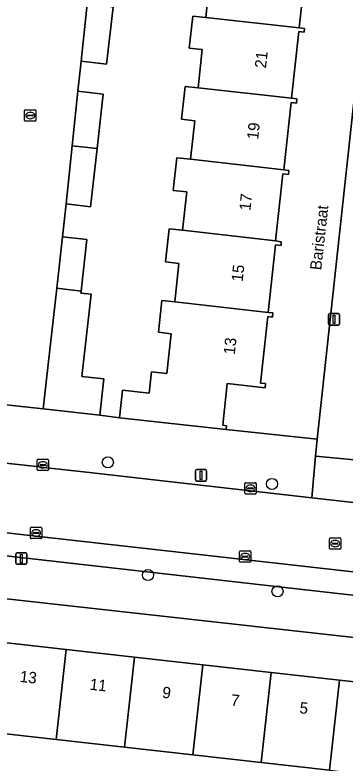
# Model space of a CAD drawing. Extents: x 162082 to 163401, y 388089 to 388636.
# Drawn here: x 162941.1 to 162970.1, y 388430 to 388495.8 of the extents above; entities that cross this region are included whole.
import ezdxf

# ---------------------------------------------------------------- set-up
doc = ezdxf.new("R2010")
doc.units = 0
for name, color, linetype in [('IMGEO_Boom', 7, 'Continuous'), ('IMGEO_Erf', 7, 'Continuous'), ('IMGEO_Kolk', 7, 'Continuous'), ('IMGEO_Lichtmast', 7, 'Continuous'), ('IMGEO_Openbare_ruimte_label', 7, 'Continuous'), ('IMGEO_Pand', 7, 'Continuous'), ('IMGEO_Pand_nummerreeks', 7, 'Continuous'), ('IMGEO_Parkeervlak_open', 7, 'Continuous'), ('IMGEO_Rijbaan_lokaal_open', 7, 'Continuous'), ('IMGEO_Rioolput', 7, 'Continuous'), ('IMGEO_Voetpad_open', 7, 'Continuous')]:
    doc.layers.add(name, color=color, linetype=linetype)

msp = doc.modelspace()

# ---------------------------------------------------------------- linework, layer by layer
at = {"layer": 'IMGEO_Boom'}
for centre in [(162949.253, 388456.41), (162963.698, 388454.515), (162952.784, 388446.497), (162964.19, 388445.064)]:
    msp.add_circle(centre, 0.489, dxfattribs=at)
at = {"layer": 'IMGEO_Erf'}
for points in [[(162966.689, 388500), (162966.101, 388494.612), (162966.568, 388494.561), (162966.533, 388494.245), (162966.06, 388494.297), (162965.417, 388488.441), (162965.894, 388488.389), (162965.85, 388487.994), (162965.388, 388488.044), (162964.74, 388482.139), (162965.194, 388482.089), (162965.154, 388481.723), (162964.666, 388481.777), (162964.019, 388475.883), (162964.515, 388475.809), (162964.507, 388475.491), (162964.014, 388475.545), (162963.361, 388469.594), (162963.78, 388469.548), (162963.74, 388469.184), (162963.327, 388469.229), (162962.685, 388463.379), (162963.122, 388463.331), (162963.089, 388462.974), (162959.769, 388463.335), (162959.372, 388459.667), (162959.701, 388459.632), (162959.667, 388459.314), (162967.668, 388458.452), (162972.195, 388500)], [(162949.709, 388496.438), (162949.143, 388491.433), (162946.902, 388491.686), (162946.622, 388489.051), (162948.845, 388488.8), (162948.303, 388484.004), (162947.725, 388478.893), (162945.57, 388479.136), (162945.263, 388476.25), (162947.399, 388476.012), (162946.893, 388471.475), (162946.874, 388471.302), (162947.771, 388471.202), (162946.964, 388463.967), (162948.912, 388463.75), (162948.558, 388460.57), (162950.273, 388460.333), (162950.537, 388462.759), (162952.884, 388462.505), (162953.088, 388464.384), (162954.447, 388464.237), (162954.831, 388467.725), (162953.701, 388467.849), (162954.009, 388470.657), (162955.142, 388470.533), (162955.512, 388473.899), (162954.326, 388474.03), (162954.647, 388476.958), (162955.825, 388476.829), (162956.194, 388480.195), (162955.011, 388480.324), (162955.327, 388483.203), (162956.524, 388483.071), (162956.896, 388486.457), (162955.744, 388486.583), (162956.06, 388489.465), (162957.196, 388489.34), (162957.565, 388492.704), (162956.426, 388492.829), (162956.736, 388495.653), (162957.869, 388495.529), (162958.244, 388498.947)], [(162939.561, 388440.622), (162945.579, 388439.949), (162951.595, 388439.276), (162957.613, 388438.603), (162963.631, 388437.93), (162969.649, 388437.257), (162975.666, 388436.584), (162981.833, 388435.894), (162982.293, 388439.752), (162901.761, 388448.679)], [(162968.764, 388429.345), (162962.746, 388430.018), (162956.729, 388430.691), (162950.711, 388431.364), (162944.692, 388432.037), (162938.677, 388432.71)]]:
    msp.add_lwpolyline(points, dxfattribs=at)
at = {"layer": 'IMGEO_Kolk'}
for p, q in [((162941.925, 388486.486), (162941.925, 388487.338)), ((162942, 388487.412), (162942.852, 388487.412)), ((162942.926, 388487.338), (162942.926, 388486.486)), ((162942.184, 388486.906), (162942.184, 388486.918)), ((162942.622, 388486.869), (162942.224, 388486.869)), ((162942.227, 388486.955), (162942.625, 388486.955)), ((162942.436, 388486.632), (162942.411, 388486.632)), ((162942.413, 388487.192), (162942.438, 388487.192)), ((162942.668, 388486.918), (162942.668, 388486.906)), ((162942.852, 388486.412), (162942, 388486.412)), ((162943.025, 388455.763), (162943.025, 388456.615)), ((162943.1, 388456.689), (162943.952, 388456.689)), ((162943.513, 388456.469), (162943.538, 388456.469)), ((162944.026, 388456.615), (162944.026, 388455.763)), ((162943.952, 388455.689), (162943.1, 388455.689)), ((162943.284, 388456.183), (162943.284, 388456.195)), ((162943.722, 388456.146), (162943.324, 388456.146)), ((162943.327, 388456.232), (162943.725, 388456.232)), ((162943.536, 388455.909), (162943.511, 388455.909)), ((162943.768, 388456.195), (162943.768, 388456.183)), ((162961.309, 388453.697), (162961.309, 388454.549)), ((162961.384, 388454.623), (162962.236, 388454.623)), ((162961.797, 388454.403), (162961.822, 388454.403)), ((162962.31, 388454.549), (162962.31, 388453.697)), ((162961.568, 388454.117), (162961.568, 388454.129)), ((162962.006, 388454.08), (162961.608, 388454.08)), ((162961.611, 388454.166), (162962.009, 388454.166)), ((162961.82, 388453.843), (162961.795, 388453.843)), ((162962.052, 388454.129), (162962.052, 388454.117)), ((162962.236, 388453.623), (162961.384, 388453.623)), ((162942.434, 388449.775), (162942.434, 388450.627)), ((162942.509, 388450.701), (162943.361, 388450.701)), ((162942.922, 388450.481), (162942.947, 388450.481)), ((162943.435, 388450.627), (162943.435, 388449.775)), ((162942.693, 388450.195), (162942.693, 388450.207)), ((162943.131, 388450.158), (162942.733, 388450.158)), ((162942.736, 388450.244), (162943.134, 388450.244)), ((162942.945, 388449.921), (162942.92, 388449.921)), ((162943.177, 388450.207), (162943.177, 388450.195)), ((162943.361, 388449.701), (162942.509, 388449.701)), ((162960.837, 388447.702), (162960.837, 388448.554)), ((162960.912, 388448.628), (162961.764, 388448.628)), ((162961.325, 388448.408), (162961.35, 388448.408)), ((162961.838, 388448.554), (162961.838, 388447.702)), ((162961.096, 388448.122), (162961.096, 388448.134)), ((162961.534, 388448.085), (162961.136, 388448.085)), ((162961.139, 388448.171), (162961.537, 388448.171)), ((162961.348, 388447.848), (162961.323, 388447.848)), ((162961.58, 388448.134), (162961.58, 388448.122)), ((162961.764, 388447.628), (162960.912, 388447.628))]:
    msp.add_line(p, q, dxfattribs=at)
for points in [[(162941.925, 388486.486), (162941.925, 388487.338)], [(162942, 388487.412), (162942.852, 388487.412)], [(162942.926, 388487.338), (162942.926, 388486.486)], [(162942.852, 388486.412), (162942, 388486.412)], [(162943.025, 388455.763), (162943.025, 388456.615)], [(162943.1, 388456.689), (162943.952, 388456.689)], [(162944.026, 388456.615), (162944.026, 388455.763)], [(162943.952, 388455.689), (162943.1, 388455.689)], [(162961.309, 388453.697), (162961.309, 388454.549)], [(162961.384, 388454.623), (162962.236, 388454.623)], [(162962.31, 388454.549), (162962.31, 388453.697)], [(162962.236, 388453.623), (162961.384, 388453.623)], [(162942.434, 388449.775), (162942.434, 388450.627)], [(162942.509, 388450.701), (162943.361, 388450.701)], [(162943.435, 388450.627), (162943.435, 388449.775)], [(162943.361, 388449.701), (162942.509, 388449.701)], [(162960.837, 388447.702), (162960.837, 388448.554)], [(162960.912, 388448.628), (162961.764, 388448.628)], [(162961.838, 388448.554), (162961.838, 388447.702)], [(162961.764, 388447.628), (162960.912, 388447.628)]]:
    msp.add_lwpolyline(points, dxfattribs=at)
for centre, radius, start, end in [((162942.002, 388487.336), 0.0765, 91.55205, 178.44795), ((162942.002, 388487.336), 0.0765, 91.55205, 178.44795), ((162942.85, 388487.336), 0.0765, 1.55205, 88.44795), ((162942.85, 388487.336), 0.0765, 1.55205, 88.44795), ((162942.224, 388486.915), 0.0403, 85.87752, 175.75265), ((162942.221, 388486.905), 0.0366, 178.93798, 274.71019), ((162942.625, 388486.912), 0.043, 264.86636, 352.45326), ((162942.629, 388486.917), 0.0386, 1.73085, 96.63898), ((162942.002, 388486.488), 0.0765, 181.55205, 268.44795), ((162942.002, 388486.488), 0.0765, 181.55205, 268.44795), ((162942.85, 388486.488), 0.0765, 271.55205, 358.44795), ((162942.85, 388486.488), 0.0765, 271.55205, 358.44795), ((162943.102, 388456.613), 0.0765, 91.55205, 178.44795), ((162943.102, 388456.613), 0.0765, 91.55205, 178.44795), ((162943.95, 388456.613), 0.0765, 1.55205, 88.44795), ((162943.95, 388456.613), 0.0765, 1.55205, 88.44795), ((162943.102, 388455.765), 0.0765, 181.55205, 268.44795), ((162943.102, 388455.765), 0.0765, 181.55205, 268.44795), ((162943.324, 388456.192), 0.0403, 85.87752, 175.75265), ((162943.321, 388456.182), 0.0366, 178.93798, 274.71019), ((162943.725, 388456.189), 0.043, 264.86636, 352.45326), ((162943.729, 388456.194), 0.0386, 1.73085, 96.63898), ((162943.95, 388455.765), 0.0765, 271.55205, 358.44795), ((162943.95, 388455.765), 0.0765, 271.55205, 358.44795), ((162961.386, 388454.547), 0.0765, 91.55205, 178.44795), ((162961.386, 388454.547), 0.0765, 91.55205, 178.44795), ((162962.234, 388454.547), 0.0765, 1.55205, 88.44795), ((162962.234, 388454.547), 0.0765, 1.55205, 88.44795), ((162961.386, 388453.699), 0.0765, 181.55205, 268.44795), ((162961.386, 388453.699), 0.0765, 181.55205, 268.44795), ((162961.608, 388454.126), 0.0403, 85.87752, 175.75265), ((162961.605, 388454.116), 0.0366, 178.93798, 274.71019), ((162962.009, 388454.123), 0.043, 264.86636, 352.45326), ((162962.013, 388454.128), 0.0386, 1.73085, 96.63898), ((162962.234, 388453.699), 0.0765, 271.55205, 358.44795), ((162962.234, 388453.699), 0.0765, 271.55205, 358.44795), ((162942.511, 388450.625), 0.0765, 91.55205, 178.44795), ((162942.511, 388450.625), 0.0765, 91.55205, 178.44795), ((162943.359, 388450.625), 0.0765, 1.55205, 88.44795), ((162943.359, 388450.625), 0.0765, 1.55205, 88.44795), ((162942.511, 388449.777), 0.0765, 181.55205, 268.44795), ((162942.511, 388449.777), 0.0765, 181.55205, 268.44795), ((162942.733, 388450.204), 0.0403, 85.87752, 175.75265), ((162942.73, 388450.194), 0.0366, 178.93798, 274.71019), ((162943.134, 388450.201), 0.043, 264.86636, 352.45326), ((162943.138, 388450.206), 0.0386, 1.73085, 96.63898), ((162943.359, 388449.777), 0.0765, 271.55205, 358.44795), ((162943.359, 388449.777), 0.0765, 271.55205, 358.44795), ((162960.914, 388448.552), 0.0765, 91.55205, 178.44795), ((162960.914, 388448.552), 0.0765, 91.55205, 178.44795), ((162961.762, 388448.552), 0.0765, 1.55205, 88.44795), ((162961.762, 388448.552), 0.0765, 1.55205, 88.44795), ((162961.136, 388448.131), 0.0403, 85.87752, 175.75265), ((162961.133, 388448.121), 0.0366, 178.93798, 274.71019), ((162961.537, 388448.128), 0.043, 264.86636, 352.45326), ((162961.541, 388448.133), 0.0386, 1.73085, 96.63898), ((162960.914, 388447.704), 0.0765, 181.55205, 268.44795), ((162960.914, 388447.704), 0.0765, 181.55205, 268.44795), ((162961.762, 388447.704), 0.0765, 271.55205, 358.44795), ((162961.762, 388447.704), 0.0765, 271.55205, 358.44795)]:
    msp.add_arc(centre, radius, start, end, dxfattribs=at)
for centre, major_axis, ratio, start_param, end_param in [((162942.412, 388486.912), (-0.387, 0.002), 0.722429, 4.712389, 7.853982), ((162942.437, 388486.912), (-0.39, 0.002), 0.717154, 1.570796, 4.712389), ((162943.512, 388456.189), (-0.387, 0.002), 0.722429, 4.712389, 7.853982), ((162943.537, 388456.189), (-0.39, 0.002), 0.717154, 1.570796, 4.712389), ((162961.796, 388454.123), (-0.387, 0.002), 0.722429, 4.712389, 7.853982), ((162961.821, 388454.123), (-0.39, 0.002), 0.717154, 1.570796, 4.712389), ((162942.921, 388450.201), (-0.387, 0.002), 0.722429, 4.712389, 7.853982), ((162942.946, 388450.201), (-0.39, 0.002), 0.717154, 1.570796, 4.712389), ((162961.324, 388448.128), (-0.387, 0.002), 0.722429, 4.712389, 7.853982), ((162961.349, 388448.128), (-0.39, 0.002), 0.717154, 1.570796, 4.712389)]:
    msp.add_ellipse(centre, major_axis=major_axis, ratio=ratio, start_param=start_param, end_param=end_param, dxfattribs=at)
at = {"layer": 'IMGEO_Lichtmast'}
for p, q in [((162968.766, 388469.488), (162969.556, 388469.488)), ((162969.556, 388469.488), (162968.766, 388469.488)), ((162968.666, 388468.588), (162968.666, 388469.388)), ((162968.666, 388469.388), (162968.666, 388468.588)), ((162969.656, 388469.388), (162969.656, 388468.588)), ((162969.656, 388468.588), (162969.656, 388469.388)), ((162969.556, 388468.488), (162968.766, 388468.488)), ((162968.766, 388468.488), (162969.556, 388468.488)), ((162956.958, 388454.87), (162956.958, 388455.67)), ((162956.958, 388455.67), (162956.958, 388454.87)), ((162957.058, 388455.77), (162957.848, 388455.77)), ((162957.848, 388455.77), (162957.058, 388455.77)), ((162957.948, 388455.67), (162957.948, 388454.87)), ((162957.948, 388454.87), (162957.948, 388455.67)), ((162957.848, 388454.77), (162957.058, 388454.77)), ((162957.058, 388454.77), (162957.848, 388454.77)), ((162941.243, 388448.445), (162942.033, 388448.445)), ((162942.033, 388448.445), (162941.243, 388448.445)), ((162941.143, 388447.545), (162941.143, 388448.345)), ((162941.143, 388448.345), (162941.143, 388447.545)), ((162942.133, 388448.345), (162942.133, 388447.545)), ((162942.133, 388447.545), (162942.133, 388448.345)), ((162942.033, 388447.445), (162941.243, 388447.445)), ((162941.243, 388447.445), (162942.033, 388447.445))]:
    msp.add_line(p, q, dxfattribs=at)
for points in [[(162969.086, 388469.363), (162969.236, 388469.363), (162969.236, 388468.613), (162969.086, 388468.613), (162969.086, 388469.363)], [(162957.378, 388455.645), (162957.528, 388455.645), (162957.528, 388454.895), (162957.378, 388454.895), (162957.378, 388455.645)], [(162941.563, 388448.32), (162941.713, 388448.32), (162941.713, 388447.57), (162941.563, 388447.57), (162941.563, 388448.32)]]:
    msp.add_lwpolyline(points, dxfattribs=at)
for centre, start, end in [((162968.766, 388469.388), 90, 180), ((162968.766, 388469.388), 90, 180), ((162969.556, 388469.388), 0, 90), ((162969.556, 388469.388), 360, 90), ((162968.766, 388468.588), 180, 270), ((162968.766, 388468.588), 180, 270), ((162969.556, 388468.588), 270, 0), ((162969.556, 388468.588), 270, 0), ((162957.058, 388455.67), 90, 180), ((162957.058, 388455.67), 90, 180), ((162957.848, 388455.67), 0, 90), ((162957.848, 388455.67), 360, 90), ((162957.058, 388454.87), 180, 270), ((162957.058, 388454.87), 180, 270), ((162957.848, 388454.87), 270, 0), ((162957.848, 388454.87), 270, 0), ((162941.243, 388448.345), 90, 180), ((162941.243, 388448.345), 90, 180), ((162942.033, 388448.345), 0, 90), ((162942.033, 388448.345), 360, 90), ((162941.243, 388447.545), 180, 270), ((162941.243, 388447.545), 180, 270), ((162942.033, 388447.545), 270, 0), ((162942.033, 388447.545), 270, 0)]:
    msp.add_arc(centre, 0.1, start, end, dxfattribs=at)
at = {"layer": 'IMGEO_Pand'}
for points in [[(162957.869, 388495.529), (162966.101, 388494.612), (162966.689, 388500), (162966.758, 388500.632), (162967.299, 388500.574), (162967.321, 388500.78), (162958.319, 388501.796), (162958.302, 388501.65), (162957.422, 388501.754), (162957.216, 388500), (162957.11, 388499.071), (162958.244, 388498.947)], [(162947.434, 388496.691), (162946.902, 388491.686), (162949.143, 388491.433), (162949.709, 388496.438)], [(162957.869, 388495.529), (162956.736, 388495.653), (162956.426, 388492.829), (162957.565, 388492.704), (162957.196, 388489.34), (162965.417, 388488.441), (162966.06, 388494.297), (162966.533, 388494.245), (162966.568, 388494.561), (162966.101, 388494.612)], [(162964.74, 388482.139), (162965.388, 388488.044), (162965.85, 388487.994), (162965.894, 388488.389), (162965.417, 388488.441), (162957.196, 388489.34), (162956.06, 388489.465), (162955.744, 388486.583), (162956.896, 388486.457), (162956.524, 388483.071)], [(162948.303, 388484.004), (162948.845, 388488.8), (162946.622, 388489.051), (162946.113, 388484.252)], [(162948.303, 388484.004), (162946.113, 388484.252), (162945.57, 388479.136), (162947.725, 388478.893)], [(162955.825, 388476.829), (162964.019, 388475.883), (162964.666, 388481.777), (162965.154, 388481.723), (162965.194, 388482.089), (162964.74, 388482.139), (162956.524, 388483.071), (162955.327, 388483.203), (162955.011, 388480.324), (162956.194, 388480.195)], [(162955.825, 388476.829), (162954.647, 388476.958), (162954.326, 388474.03), (162955.512, 388473.899), (162955.142, 388470.533), (162963.361, 388469.594), (162964.014, 388475.545), (162964.507, 388475.491), (162964.515, 388475.809), (162964.019, 388475.883)], [(162944.757, 388471.719), (162946.893, 388471.475), (162947.399, 388476.012), (162945.263, 388476.25)], [(162944.757, 388471.719), (162944.008, 388465.015), (162943.553, 388461.129), (162948.558, 388460.57), (162948.912, 388463.75), (162946.964, 388463.967), (162947.771, 388471.202), (162946.874, 388471.302), (162946.893, 388471.475)], [(162955.142, 388470.533), (162954.009, 388470.657), (162953.701, 388467.849), (162954.831, 388467.725), (162954.447, 388464.237), (162953.088, 388464.384), (162952.884, 388462.505), (162950.537, 388462.759), (162950.273, 388460.333), (162959.667, 388459.314), (162959.701, 388459.632), (162959.372, 388459.667), (162959.769, 388463.335), (162963.089, 388462.974), (162963.122, 388463.331), (162962.685, 388463.379), (162963.327, 388469.229), (162963.74, 388469.184), (162963.78, 388469.548), (162963.361, 388469.594)], [(162945.579, 388439.949), (162939.561, 388440.622), (162938.677, 388432.71), (162944.692, 388432.037)], [(162950.711, 388431.364), (162951.595, 388439.276), (162945.579, 388439.949), (162944.692, 388432.037)], [(162950.711, 388431.364), (162956.729, 388430.691), (162957.613, 388438.603), (162951.595, 388439.276)], [(162956.729, 388430.691), (162962.746, 388430.018), (162963.631, 388437.93), (162957.613, 388438.603)], [(162963.631, 388437.93), (162962.746, 388430.018), (162968.764, 388429.345), (162969.649, 388437.257)], [(162969.649, 388437.257), (162968.764, 388429.345), (162974.781, 388428.672), (162975.666, 388436.584)]]:
    msp.add_lwpolyline(points, close=True, dxfattribs=at)
at = {"layer": 'IMGEO_Parkeervlak_open'}
for points in [[(163001.108, 388443.395), (162904.56, 388454.238)], [(162907.902, 388451.85), (162984.007, 388443.238), (162987.61, 388442.83), (162997.358, 388441.727)]]:
    msp.add_lwpolyline(points, dxfattribs=at)
at = {"layer": 'IMGEO_Rijbaan_lokaal_open'}
for points in [[(162934.941, 388495.971), (162934.59, 388492.999), (162934.24, 388490.028), (162933.89, 388487.061), (162933.887, 388486.915), (162933.857, 388485.612), (162940.163, 388484.92), (162939.801, 388481.623), (162939.192, 388475.769), (162938.062, 388465.768), (162937.585, 388461.764), (162943.553, 388461.129), (162944.008, 388465.015), (162944.757, 388471.719), (162945.263, 388476.25), (162945.57, 388479.136), (162946.113, 388484.252), (162946.622, 388489.051), (162946.902, 388491.686), (162947.434, 388496.691)], [(163004.074, 388449.133), (162999.793, 388449.616), (162967.209, 388453.279), (162947.378, 388455.541), (162943.878, 388455.932), (162942.976, 388456.033), (162937.278, 388456.67), (162936.199, 388456.79), (162886.097, 388462.347)], [(162858.177, 388459.371), (162896.45, 388455.19), (162897.162, 388455.171), (162902.498, 388454.542), (162904.56, 388454.238), (163001.108, 388443.395), (163004.41, 388442.998)]]:
    msp.add_lwpolyline(points, dxfattribs=at)
at = {"layer": 'IMGEO_Rioolput'}
for p, q in [((162968.837, 388449.77), (162969.689, 388449.77)), ((162968.762, 388448.844), (162968.762, 388449.696)), ((162969.021, 388449.264), (162969.021, 388449.276)), ((162969.459, 388449.227), (162969.061, 388449.227)), ((162969.064, 388449.313), (162969.462, 388449.313)), ((162969.25, 388449.55), (162969.275, 388449.55)), ((162969.505, 388449.276), (162969.505, 388449.264)), ((162969.763, 388449.696), (162969.763, 388448.844)), ((162969.689, 388448.77), (162968.837, 388448.77)), ((162969.273, 388448.99), (162969.248, 388448.99))]:
    msp.add_line(p, q, dxfattribs=at)
for points in [[(162968.837, 388449.77), (162969.689, 388449.77)], [(162968.762, 388448.844), (162968.762, 388449.696)], [(162969.763, 388449.696), (162969.763, 388448.844)], [(162969.689, 388448.77), (162968.837, 388448.77)]]:
    msp.add_lwpolyline(points, dxfattribs=at)
for centre, radius, start, end in [((162968.839, 388449.694), 0.0765, 91.55205, 178.44795), ((162968.839, 388449.694), 0.0765, 91.55205, 178.44795), ((162969.687, 388449.694), 0.0765, 1.55205, 88.44795), ((162969.687, 388449.694), 0.0765, 1.55205, 88.44795), ((162969.061, 388449.273), 0.0403, 85.87752, 175.75265), ((162969.058, 388449.263), 0.0366, 178.93798, 274.71019), ((162969.462, 388449.27), 0.043, 264.86636, 352.45326), ((162969.466, 388449.275), 0.0386, 1.73085, 96.63898), ((162968.839, 388448.846), 0.0765, 181.55205, 268.44795), ((162968.839, 388448.846), 0.0765, 181.55205, 268.44795), ((162969.687, 388448.846), 0.0765, 271.55205, 358.44795), ((162969.687, 388448.846), 0.0765, 271.55205, 358.44795)]:
    msp.add_arc(centre, radius, start, end, dxfattribs=at)
for centre, major_axis, ratio, start_param, end_param in [((162969.249, 388449.27), (-0.387, 0.002), 0.722429, 4.712389, 7.853982), ((162969.274, 388449.27), (-0.39, 0.002), 0.717154, 1.570796, 4.712389)]:
    msp.add_ellipse(centre, major_axis=major_axis, ratio=ratio, start_param=start_param, end_param=end_param, dxfattribs=at)
at = {"layer": 'IMGEO_Voetpad_open'}
msp.add_lwpolyline([(163007.019, 388483.39), (162976.987, 388486.526), (162977.587, 388491.834), (163007.569, 388488.405), (163007.046, 388483.639), (163010.117, 388483.387), (163012.52, 388505.684), (163000, 388507.065), (162976.669, 388509.646), (162973.287, 388510.017), (162972.195, 388500), (162967.668, 388458.452), (162967.535, 388456.949), (162970.969, 388456.63), (162971.294, 388459.612), (163002.482, 388456.095), (163002.145, 388453.098), (163003.718, 388452.92)], close=True, dxfattribs=at)
for points in [[(162752.882, 388468.518), (162754.811, 388468.287), (162754.989, 388468.267), (162826.615, 388460.114), (162828.6, 388459.865), (162833.556, 388459.243), (162844.876, 388457.992), (162852.448, 388457.156), (162855.651, 388456.802), (162855.557, 388455.848), (162855.334, 388453.895), (162856.837, 388453.728), (162896.732, 388449.301), (162901.761, 388448.679), (162982.293, 388439.752), (162983.671, 388439.6), (162993.085, 388438.557), (163000, 388437.79), (163004.937, 388437.243)], [(162936.199, 388456.79), (162937.278, 388456.67), (162942.976, 388456.033), (162943.878, 388455.932), (162947.378, 388455.541), (162967.209, 388453.279), (162967.535, 388456.949), (162967.668, 388458.452), (162959.667, 388459.314), (162950.273, 388460.333), (162948.558, 388460.57), (162943.553, 388461.129), (162937.585, 388461.764), (162885.189, 388467.652), (162883.202, 388467.882), (162877.252, 388468.541)], [(163006.728, 388452.585), (163003.718, 388452.92), (163002.145, 388453.098), (163000, 388453.336), (162998.686, 388453.481), (162970.969, 388456.63), (162967.535, 388456.949), (162967.209, 388453.279), (162999.793, 388449.616), (163004.074, 388449.133)], [(162997.358, 388441.727), (162987.61, 388442.83), (162984.007, 388443.238), (162907.902, 388451.85)]]:
    msp.add_lwpolyline(points, dxfattribs=at)

# ---------------------------------------------------------------- texts
at = {"layer": 'IMGEO_Openbare_ruimte_label'}
msp.add_text('Baristraat', height=1, rotation=83.62818, dxfattribs=at).set_placement((162968.036, 388473.274))
at = {"layer": 'IMGEO_Pand_nummerreeks'}
for s, rotation, p in [('21', 83.75404, (162963.172, 388491.031)), ('19', 83.75404, (162962.486, 388484.76)), ('17', 83.75404, (162961.802, 388478.511)), ('15', 83.75404, (162961.118, 388472.262)), ('13', 83.73722, (162960.421, 388465.848)), ('13', 353.61861, (162941.464, 388437.108)), ('11', 353.61861, (162947.619, 388436.421)), ('9', 353.61861, (162954.005, 388435.706)), ('7', 353.61861, (162960.047, 388435.03)), ('5', 353.61861, (162966.089, 388434.354))]:
    msp.add_text(s, height=1, rotation=rotation, dxfattribs=at).set_placement(p)

doc.saveas('drawing.dxf')
